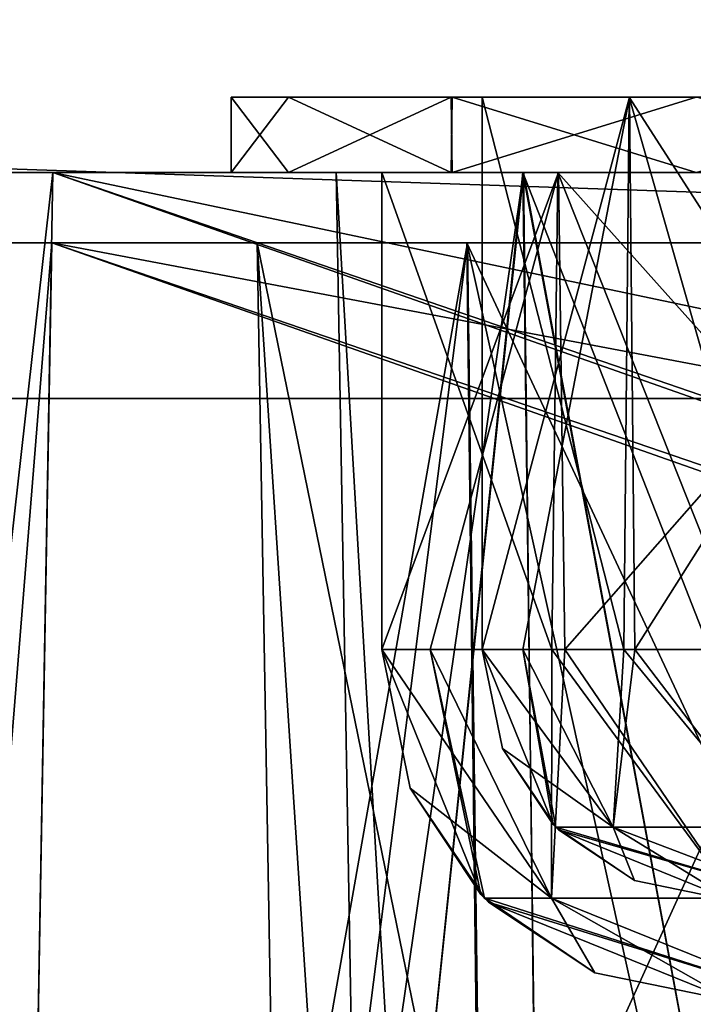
# Model space of a CAD drawing. Header units: millimetres. Extents: x -269 to 269, y -42 to 464.
# Tile 315 of 354: x 102 to 115, y 380 to 400. Entities that reach past the tile are written whole.
import ezdxf

# ---------------------------------------------------------------- set-up
doc = ezdxf.new("R2010")
doc.units = ezdxf.units.MM
doc.header["$LTSCALE"] = 65.185185
for name, color, linetype in [('2751', 7, 'CONTINUOUS'), ('2752', 7, 'CONTINUOUS'), ('2755', 7, 'CONTINUOUS'), ('2767', 7, 'CONTINUOUS'), ('2838', 7, 'CONTINUOUS'), ('2841', 7, 'CONTINUOUS'), ('2842', 7, 'CONTINUOUS'), ('2855', 7, 'CONTINUOUS'), ('2857', 7, 'CONTINUOUS'), ('2861', 7, 'CONTINUOUS'), ('2862', 7, 'CONTINUOUS'), ('2864', 7, 'CONTINUOUS'), ('2865', 7, 'CONTINUOUS'), ('2872', 7, 'CONTINUOUS'), ('2875', 7, 'CONTINUOUS'), ('2876', 7, 'CONTINUOUS'), ('3004', 7, 'CONTINUOUS'), ('3006', 7, 'CONTINUOUS'), ('3010', 7, 'CONTINUOUS'), ('3011', 7, 'CONTINUOUS'), ('3016', 7, 'CONTINUOUS'), ('3017', 7, 'CONTINUOUS'), ('3018', 7, 'CONTINUOUS'), ('3019', 7, 'CONTINUOUS'), ('3029', 7, 'CONTINUOUS'), ('3030', 7, 'CONTINUOUS'), ('3033', 7, 'CONTINUOUS'), ('3036', 7, 'CONTINUOUS'), ('3037', 7, 'CONTINUOUS'), ('3038', 7, 'CONTINUOUS'), ('3046', 7, 'CONTINUOUS'), ('3047', 7, 'CONTINUOUS'), ('3048', 7, 'CONTINUOUS'), ('3137', 7, 'CONTINUOUS'), ('3138', 7, 'CONTINUOUS'), ('3141', 7, 'CONTINUOUS'), ('3814', 7, 'CONTINUOUS'), ('3815', 7, 'CONTINUOUS'), ('3818', 7, 'CONTINUOUS'), ('3830', 7, 'CONTINUOUS'), ('3901', 7, 'CONTINUOUS'), ('3904', 7, 'CONTINUOUS'), ('3905', 7, 'CONTINUOUS'), ('3918', 7, 'CONTINUOUS'), ('3920', 7, 'CONTINUOUS'), ('3924', 7, 'CONTINUOUS'), ('3925', 7, 'CONTINUOUS'), ('3927', 7, 'CONTINUOUS'), ('3928', 7, 'CONTINUOUS'), ('3935', 7, 'CONTINUOUS'), ('3938', 7, 'CONTINUOUS'), ('3939', 7, 'CONTINUOUS'), ('4067', 7, 'CONTINUOUS'), ('4069', 7, 'CONTINUOUS'), ('4073', 7, 'CONTINUOUS'), ('4074', 7, 'CONTINUOUS'), ('4079', 7, 'CONTINUOUS'), ('4080', 7, 'CONTINUOUS'), ('4081', 7, 'CONTINUOUS'), ('4082', 7, 'CONTINUOUS'), ('4093', 7, 'CONTINUOUS'), ('4094', 7, 'CONTINUOUS'), ('4097', 7, 'CONTINUOUS'), ('4100', 7, 'CONTINUOUS'), ('4101', 7, 'CONTINUOUS'), ('4102', 7, 'CONTINUOUS'), ('4109', 7, 'CONTINUOUS'), ('4110', 7, 'CONTINUOUS'), ('4111', 7, 'CONTINUOUS')]:
    doc.layers.add(name, color=color, linetype=linetype)

msp = doc.modelspace()

# ---------------------------------------------------------------- linework, layer by layer
at = {"layer": '2751', "linetype": 'Continuous'}
for points in [[(99.979, 397, -171.021), (98.954, 397, -168.547), (155.599, 397, -172.046), (99.979, 397, -171.021)], [(155.599, 397, -172.046), (98.954, 397, -168.547), (155.599, 397, -165.102), (155.599, 397, -172.046)], [(155.599, 397, -165.102), (98.954, 397, -168.547), (120.816, 397, -162.905), (155.599, 397, -165.102)], [(98.954, 397, -168.547), (98.954, 397, -8.953), (108.095, 397, -150.184), (98.954, 397, -168.547)], [(98.954, 397, -168.547), (108.095, 397, -150.184), (111.812, 397, -159.177), (98.954, 397, -168.547)], [(120.816, 397, -162.905), (98.954, 397, -168.547), (111.812, 397, -159.177), (120.816, 397, -162.905)], [(99.979, 397, -6.479), (155.599, 397, -12.398), (98.954, 397, -8.953), (99.979, 397, -6.479)], [(98.954, 397, -8.953), (155.599, 397, -12.398), (120.816, 397, -14.595), (98.954, 397, -8.953)], [(108.095, 397, -150.184), (98.954, 397, -8.953), (108.095, 397, -27.316), (108.095, 397, -150.184)], [(108.095, 397, -27.316), (98.954, 397, -8.953), (111.823, 397, -18.312), (108.095, 397, -27.316)], [(111.823, 397, -18.312), (98.954, 397, -8.953), (120.816, 397, -14.595), (111.823, 397, -18.312)], [(102.453, 397, -172.046), (99.979, 397, -171.021), (155.599, 397, -172.046), (102.453, 397, -172.046)], [(102.453, 397, -5.454), (155.599, 397, -12.398), (99.979, 397, -6.479), (102.453, 397, -5.454)], [(155.599, 397, -5.454), (155.599, 397, -12.398), (102.453, 397, -5.454), (155.599, 397, -5.454)]]:
    msp.add_3dface(points, dxfattribs=at)
at = {"layer": '2752', "linetype": 'Continuous'}
for points in [[(108.095, 397, -150.184), (108.095, 397, -27.316), (108.496, 374, -150.184), (108.095, 397, -150.184)], [(108.095, 397, -27.316), (108.496, 374, -27.316), (108.496, 374, -150.184), (108.095, 397, -27.316)]]:
    msp.add_3dface(points, dxfattribs=at)
at = {"layer": '2755', "linetype": 'Continuous'}
for points in [[(111.812, 397, -159.177), (108.095, 397, -150.184), (109.434, 374, -154.904), (111.812, 397, -159.177)], [(108.095, 397, -150.184), (108.496, 374, -150.184), (109.434, 374, -154.904), (108.095, 397, -150.184)], [(111.812, 397, -159.177), (109.434, 374, -154.904), (112.107, 374, -158.903), (111.812, 397, -159.177)], [(120.816, 397, -162.905), (111.812, 397, -159.177), (120.816, 374, -162.504), (120.816, 397, -162.905)], [(111.812, 397, -159.177), (112.107, 374, -158.903), (116.1, 374, -161.568), (111.812, 397, -159.177)], [(111.812, 397, -159.177), (116.1, 374, -161.568), (120.816, 374, -162.504), (111.812, 397, -159.177)]]:
    msp.add_3dface(points, dxfattribs=at)
at = {"layer": '2767', "linetype": 'Continuous'}
for points in [[(108.095, 397, -27.316), (111.823, 397, -18.312), (108.496, 374, -27.316), (108.095, 397, -27.316)], [(108.496, 374, -27.316), (111.823, 397, -18.312), (109.432, 374, -22.6), (108.496, 374, -27.316)], [(111.823, 397, -18.312), (112.097, 374, -18.607), (109.432, 374, -22.6), (111.823, 397, -18.312)], [(111.823, 397, -18.312), (120.816, 397, -14.595), (116.096, 374, -15.934), (111.823, 397, -18.312)], [(111.823, 397, -18.312), (116.096, 374, -15.934), (112.097, 374, -18.607), (111.823, 397, -18.312)]]:
    msp.add_3dface(points, dxfattribs=at)
at = {"layer": '2838', "linetype": 'Continuous'}
for points in [[(99.979, 397, -171.021), (102.453, 397, -172.046), (99.525, 371, -171.475), (99.979, 397, -171.021)], [(102.453, 397, -172.046), (101.999, 371, -172.5), (99.525, 371, -171.475), (102.453, 397, -172.046)]]:
    msp.add_3dface(points, dxfattribs=at)
at = {"layer": '2841', "linetype": 'Continuous'}
for points in [[(99.979, 397, -6.479), (99.525, 371, -6.025), (101.999, 371, -5), (99.979, 397, -6.479)], [(102.453, 397, -5.454), (99.979, 397, -6.479), (101.999, 371, -5), (102.453, 397, -5.454)]]:
    msp.add_3dface(points, dxfattribs=at)
at = {"layer": '2842', "linetype": 'Continuous'}
for points in [[(102.453, 397, -5.454), (101.999, 371, -5), (167.792, 374, -5.052), (102.453, 397, -5.454)], [(155.599, 397, -5.454), (102.453, 397, -5.454), (155.794, 385.791, -5.258), (155.599, 397, -5.454)], [(155.794, 385.791, -5.258), (102.453, 397, -5.454), (159.386, 377.437, -5.112), (155.794, 385.791, -5.258)], [(159.386, 377.437, -5.112), (102.453, 397, -5.454), (167.792, 374, -5.052), (159.386, 377.437, -5.112)]]:
    msp.add_3dface(points, dxfattribs=at)
at = {"layer": '2855', "linetype": 'Continuous'}
for points in [[(102.453, 397, -172.046), (155.599, 397, -172.046), (101.999, 371, -172.5), (102.453, 397, -172.046)], [(101.999, 371, -172.5), (155.599, 397, -172.046), (155.794, 385.791, -172.242), (101.999, 371, -172.5)], [(101.999, 371, -172.5), (155.794, 385.791, -172.242), (159.377, 377.446, -172.387), (101.999, 371, -172.5)]]:
    msp.add_3dface(points, dxfattribs=at)
at = {"layer": '2857', "linetype": 'Continuous'}
for points in [[(154.394, 385.766, -6.558), (102, 371, -6.3), (154.223, 395.6, -6.73), (154.394, 385.766, -6.558)], [(154.223, 395.6, -6.73), (102, 371, -6.3), (102.429, 395.6, -6.73), (154.223, 395.6, -6.73)], [(158.402, 376.441, -6.395), (102, 371, -6.3), (154.394, 385.766, -6.558), (158.402, 376.441, -6.395)]]:
    msp.add_3dface(points, dxfattribs=at)
at = {"layer": '2861', "linetype": 'Continuous'}
for points in [[(102.429, 395.6, -170.77), (102, 371, -171.2), (167.792, 372.6, -171.172), (102.429, 395.6, -170.77)], [(154.223, 395.6, -170.77), (102.429, 395.6, -170.77), (154.394, 385.766, -170.942), (154.223, 395.6, -170.77)], [(154.394, 385.766, -170.942), (102.429, 395.6, -170.77), (158.395, 376.448, -171.105), (154.394, 385.766, -170.942)], [(158.395, 376.448, -171.105), (102.429, 395.6, -170.77), (167.792, 372.6, -171.172), (158.395, 376.448, -171.105)]]:
    msp.add_3dface(points, dxfattribs=at)
at = {"layer": '2862', "linetype": 'Continuous'}
for points in [[(100.444, 371, -170.556), (102, 371, -171.2), (100.874, 395.6, -170.126), (100.444, 371, -170.556)], [(102, 371, -171.2), (102.429, 395.6, -170.77), (100.874, 395.6, -170.126), (102, 371, -171.2)]]:
    msp.add_3dface(points, dxfattribs=at)
at = {"layer": '2864', "linetype": 'Continuous'}
for points in [[(102, 371, -6.3), (100.444, 371, -6.944), (102.429, 395.6, -6.73), (102, 371, -6.3)], [(102.429, 395.6, -6.73), (100.444, 371, -6.944), (100.874, 395.6, -7.374), (102.429, 395.6, -6.73)]]:
    msp.add_3dface(points, dxfattribs=at)
at = {"layer": '2865', "linetype": 'Continuous'}
for points in [[(100.23, 395.6, -8.929), (154.223, 395.6, -6.73), (100.874, 395.6, -7.374), (100.23, 395.6, -8.929)], [(154.223, 395.6, -6.73), (100.23, 395.6, -8.929), (137.75, 395.6, -10.831), (154.223, 395.6, -6.73)], [(100.23, 395.6, -168.571), (100.874, 395.6, -170.126), (139.25, 395.6, -166.669), (100.23, 395.6, -168.571)], [(100.23, 395.6, -8.929), (100.23, 395.6, -168.571), (106.519, 395.6, -27.316), (100.23, 395.6, -8.929)], [(137.75, 395.6, -164.481), (100.23, 395.6, -168.571), (137.75, 395.6, -166.669), (137.75, 395.6, -164.481)], [(100.23, 395.6, -168.571), (137.75, 395.6, -164.481), (120.816, 395.6, -164.481), (100.23, 395.6, -168.571)], [(137.75, 395.6, -166.669), (100.23, 395.6, -168.571), (139.25, 395.6, -166.669), (137.75, 395.6, -166.669)], [(106.519, 395.6, -27.316), (100.23, 395.6, -168.571), (106.519, 395.6, -150.184), (106.519, 395.6, -27.316)], [(106.519, 395.6, -150.184), (100.23, 395.6, -168.571), (110.711, 395.6, -160.303), (106.519, 395.6, -150.184)], [(110.711, 395.6, -160.303), (100.23, 395.6, -168.571), (120.816, 395.6, -164.481), (110.711, 395.6, -160.303)], [(137.75, 395.6, -10.831), (100.23, 395.6, -8.929), (120.816, 395.6, -13.019), (137.75, 395.6, -10.831)], [(120.816, 395.6, -13.019), (100.23, 395.6, -8.929), (110.697, 395.6, -17.211), (120.816, 395.6, -13.019)], [(110.697, 395.6, -17.211), (100.23, 395.6, -8.929), (106.519, 395.6, -27.316), (110.697, 395.6, -17.211)], [(154.223, 395.6, -6.73), (102.429, 395.6, -6.73), (100.874, 395.6, -7.374), (154.223, 395.6, -6.73)], [(100.874, 395.6, -170.126), (102.429, 395.6, -170.77), (139.25, 395.6, -166.669), (100.874, 395.6, -170.126)], [(102.429, 395.6, -170.77), (154.223, 395.6, -170.77), (139.25, 395.6, -166.669), (102.429, 395.6, -170.77)]]:
    msp.add_3dface(points, dxfattribs=at)
at = {"layer": '2872', "linetype": 'Continuous'}
for points in [[(106.519, 395.6, -150.184), (110.711, 395.6, -160.303), (106.897, 373.958, -150.185), (106.519, 395.6, -150.184)], [(106.897, 373.958, -150.185), (110.711, 395.6, -160.303), (107.955, 373.941, -155.512), (106.897, 373.958, -150.185)], [(107.955, 373.941, -155.512), (110.711, 395.6, -160.303), (110.985, 373.935, -160.043), (107.955, 373.941, -155.512)], [(110.711, 395.6, -160.303), (120.816, 395.6, -164.481), (110.985, 373.935, -160.043), (110.711, 395.6, -160.303)], [(110.985, 373.935, -160.043), (120.816, 395.6, -164.481), (115.523, 373.941, -163.06), (110.985, 373.935, -160.043)]]:
    msp.add_3dface(points, dxfattribs=at)
at = {"layer": '2875', "linetype": 'Continuous'}
for points in [[(106.519, 395.6, -27.316), (106.519, 395.6, -150.184), (106.897, 373.958, -27.315), (106.519, 395.6, -27.316)], [(106.519, 395.6, -150.184), (106.897, 373.958, -150.185), (106.897, 373.958, -27.315), (106.519, 395.6, -150.184)]]:
    msp.add_3dface(points, dxfattribs=at)
at = {"layer": '2876', "linetype": 'Continuous'}
for points in [[(110.697, 395.6, -17.211), (106.519, 395.6, -27.316), (110.957, 373.935, -17.485), (110.697, 395.6, -17.211)], [(106.519, 395.6, -27.316), (106.897, 373.958, -27.315), (107.94, 373.941, -22.023), (106.519, 395.6, -27.316)], [(110.957, 373.935, -17.485), (106.519, 395.6, -27.316), (107.94, 373.941, -22.023), (110.957, 373.935, -17.485)], [(120.816, 395.6, -13.019), (110.697, 395.6, -17.211), (120.815, 373.958, -13.397), (120.816, 395.6, -13.019)], [(120.815, 373.958, -13.397), (110.697, 395.6, -17.211), (115.488, 373.941, -14.455), (120.815, 373.958, -13.397)], [(115.488, 373.941, -14.455), (110.697, 395.6, -17.211), (110.957, 373.935, -17.485), (115.488, 373.941, -14.455)]]:
    msp.add_3dface(points, dxfattribs=at)
at = {"layer": '3004', "linetype": 'Continuous'}
for points in [[(106, 398.5, -27.5), (110.386, 398.5, -16.901), (111, 398.5, -27.5), (106, 398.5, -27.5)], [(106, 398.5, -150), (106, 398.5, -27.5), (111, 398.5, -150), (106, 398.5, -150)], [(111, 398.5, -150), (106, 398.5, -27.5), (111, 398.5, -27.5), (111, 398.5, -150)], [(107.141, 398.5, -155.738), (106, 398.5, -150), (113.926, 398.5, -157.068), (107.141, 398.5, -155.738)], [(106, 398.5, -150), (111, 398.5, -150), (113.926, 398.5, -157.068), (106, 398.5, -150)], [(110.401, 398.5, -160.614), (107.141, 398.5, -155.738), (121, 398.5, -160), (110.401, 398.5, -160.614)], [(121, 398.5, -160), (107.141, 398.5, -155.738), (113.926, 398.5, -157.068), (121, 398.5, -160)], [(115.262, 398.5, -13.641), (225.599, 398.5, -16.886), (110.386, 398.5, -16.901), (115.262, 398.5, -13.641)], [(110.386, 398.5, -16.901), (225.599, 398.5, -16.886), (215, 398.5, -17.5), (110.386, 398.5, -16.901)], [(111, 398.5, -27.5), (110.386, 398.5, -16.901), (113.932, 398.5, -20.426), (111, 398.5, -27.5)], [(113.932, 398.5, -20.426), (110.386, 398.5, -16.901), (121, 398.5, -17.5), (113.932, 398.5, -20.426)], [(121, 398.5, -17.5), (110.386, 398.5, -16.901), (215, 398.5, -17.5), (121, 398.5, -17.5)], [(121, 398.5, -165), (110.401, 398.5, -160.614), (215, 398.5, -165), (121, 398.5, -165)], [(215, 398.5, -165), (110.401, 398.5, -160.614), (220.738, 398.5, -163.859), (215, 398.5, -165)], [(220.738, 398.5, -163.859), (110.401, 398.5, -160.614), (225.614, 398.5, -160.599), (220.738, 398.5, -163.859)], [(225.614, 398.5, -160.599), (110.401, 398.5, -160.614), (121, 398.5, -160), (225.614, 398.5, -160.599)]]:
    msp.add_3dface(points, dxfattribs=at)
at = {"layer": '3006', "linetype": 'Continuous'}
for points in [[(107.141, 397, -21.762), (106, 397, -27.5), (112.51, 397, -19.019), (107.141, 397, -21.762)], [(106, 397, -27.5), (106, 397, -150), (109, 397, -27.5), (106, 397, -27.5)], [(112.51, 397, -19.019), (106, 397, -27.5), (109, 397, -27.5), (112.51, 397, -19.019)], [(106, 397, -150), (110.386, 397, -160.599), (109, 397, -150), (106, 397, -150)], [(109, 397, -27.5), (106, 397, -150), (109, 397, -150), (109, 397, -27.5)], [(110.401, 397, -16.886), (107.141, 397, -21.762), (112.51, 397, -19.019), (110.401, 397, -16.886)], [(109, 397, -150), (110.386, 397, -160.599), (112.519, 397, -158.49), (109, 397, -150)], [(110.386, 397, -160.599), (115.262, 397, -163.859), (121, 397, -162), (110.386, 397, -160.599)], [(112.519, 397, -158.49), (110.386, 397, -160.599), (121, 397, -162), (112.519, 397, -158.49)], [(121, 397, -12.5), (110.401, 397, -16.886), (121, 397, -15.5), (121, 397, -12.5)], [(121, 397, -15.5), (110.401, 397, -16.886), (112.51, 397, -19.019), (121, 397, -15.5)]]:
    msp.add_3dface(points, dxfattribs=at)
at = {"layer": '3010', "linetype": 'Continuous'}
for points in [[(109, 387.5, -150), (110.975, 382.626, -150), (109, 387.5, -27.5), (109, 387.5, -150)], [(109, 387.5, -27.5), (110.975, 382.626, -150), (109.566, 384.744, -27.5), (109, 387.5, -27.5)], [(110.975, 382.626, -150), (111.049, 382.552, -150), (109.566, 384.744, -27.5), (110.975, 382.626, -150)], [(109.566, 384.744, -27.5), (111.049, 382.552, -150), (111.052, 382.549, -27.5), (109.566, 384.744, -27.5)], [(111.049, 382.552, -150), (113.244, 381.066, -150), (111.052, 382.549, -27.5), (111.049, 382.552, -150)], [(111.052, 382.549, -27.5), (113.244, 381.066, -150), (111.126, 382.475, -27.5), (111.052, 382.549, -27.5)], [(116, 380.5, -150), (116, 380.5, -27.5), (111.126, 382.475, -27.5), (116, 380.5, -150)], [(113.244, 381.066, -150), (116, 380.5, -150), (111.126, 382.475, -27.5), (113.244, 381.066, -150)]]:
    msp.add_3dface(points, dxfattribs=at)
at = {"layer": '3011', "linetype": 'Continuous'}
for points in [[(110.975, 382.626, -150), (109, 387.5, -150), (109.968, 387.5, -154.722), (110.975, 382.626, -150)], [(111.049, 382.552, -150), (110.975, 382.626, -150), (109.968, 387.5, -154.722), (111.049, 382.552, -150)], [(112.383, 382.55, -154.975), (111.049, 382.552, -150), (109.968, 387.5, -154.722), (112.383, 382.55, -154.975)], [(112.645, 387.5, -158.614), (112.383, 382.55, -154.975), (109.968, 387.5, -154.722), (112.645, 387.5, -158.614)], [(116.025, 382.55, -158.617), (112.383, 382.55, -154.975), (112.645, 387.5, -158.614), (116.025, 382.55, -158.617)], [(121, 387.5, -162), (116.025, 382.55, -158.617), (112.645, 387.5, -158.614), (121, 387.5, -162)], [(113.244, 381.066, -150), (111.049, 382.552, -150), (112.383, 382.55, -154.975), (113.244, 381.066, -150)], [(117.464, 380.5, -153.535), (116, 380.5, -150), (112.383, 382.55, -154.975), (117.464, 380.5, -153.535)], [(116.025, 382.55, -158.617), (117.464, 380.5, -153.535), (112.383, 382.55, -154.975), (116.025, 382.55, -158.617)], [(116, 380.5, -150), (113.244, 381.066, -150), (112.383, 382.55, -154.975), (116, 380.5, -150)]]:
    msp.add_3dface(points, dxfattribs=at)
at = {"layer": '3016', "linetype": 'Continuous'}
for points in [[(109, 397, -150), (112.519, 397, -158.49), (109, 387.5, -150), (109, 397, -150)], [(109, 387.5, -150), (112.519, 397, -158.49), (109.968, 387.5, -154.722), (109, 387.5, -150)], [(112.519, 397, -158.49), (112.645, 387.5, -158.614), (109.968, 387.5, -154.722), (112.519, 397, -158.49)], [(112.519, 397, -158.49), (121, 397, -162), (112.645, 387.5, -158.614), (112.519, 397, -158.49)], [(121, 397, -162), (121, 387.5, -162), (112.645, 387.5, -158.614), (121, 397, -162)]]:
    msp.add_3dface(points, dxfattribs=at)
at = {"layer": '3017', "linetype": 'Continuous'}
for points in [[(109, 397, -27.5), (109, 397, -150), (109, 387.5, -27.5), (109, 397, -27.5)], [(109, 397, -150), (109, 387.5, -150), (109, 387.5, -27.5), (109, 397, -150)]]:
    msp.add_3dface(points, dxfattribs=at)
at = {"layer": '3018', "linetype": 'Continuous'}
for points in [[(112.51, 397, -19.019), (109, 397, -27.5), (112.386, 387.5, -19.145), (112.51, 397, -19.019)], [(109, 397, -27.5), (109, 387.5, -27.5), (112.386, 387.5, -19.145), (109, 397, -27.5)], [(116.278, 387.5, -16.468), (112.51, 397, -19.019), (112.386, 387.5, -19.145), (116.278, 387.5, -16.468)], [(121, 397, -15.5), (112.51, 397, -19.019), (121, 387.5, -15.5), (121, 397, -15.5)], [(121, 387.5, -15.5), (112.51, 397, -19.019), (116.278, 387.5, -16.468), (121, 387.5, -15.5)]]:
    msp.add_3dface(points, dxfattribs=at)
at = {"layer": '3019', "linetype": 'Continuous'}
for points in [[(109, 387.5, -27.5), (109.566, 384.744, -27.5), (112.383, 382.55, -22.525), (109, 387.5, -27.5)], [(112.386, 387.5, -19.145), (109, 387.5, -27.5), (112.383, 382.55, -22.525), (112.386, 387.5, -19.145)], [(112.386, 387.5, -19.145), (112.383, 382.55, -22.525), (116.025, 382.55, -18.883), (112.386, 387.5, -19.145)], [(116.278, 387.5, -16.468), (112.386, 387.5, -19.145), (116.025, 382.55, -18.883), (116.278, 387.5, -16.468)], [(109.566, 384.744, -27.5), (111.052, 382.549, -27.5), (112.383, 382.55, -22.525), (109.566, 384.744, -27.5)], [(111.052, 382.549, -27.5), (117.465, 380.5, -23.964), (112.383, 382.55, -22.525), (111.052, 382.549, -27.5)], [(117.465, 380.5, -23.964), (111.052, 382.549, -27.5), (111.126, 382.475, -27.5), (117.465, 380.5, -23.964)], [(116, 380.5, -27.5), (117.465, 380.5, -23.964), (111.126, 382.475, -27.5), (116, 380.5, -27.5)], [(112.383, 382.55, -22.525), (117.465, 380.5, -23.964), (116.025, 382.55, -18.883), (112.383, 382.55, -22.525)]]:
    msp.add_3dface(points, dxfattribs=at)
at = {"layer": '3029', "linetype": 'Continuous'}
for points in [[(106, 398.5, -27.5), (106, 398.5, -150), (106, 397, -27.5), (106, 398.5, -27.5)], [(106, 397, -27.5), (106, 398.5, -150), (106, 397, -150), (106, 397, -27.5)]]:
    msp.add_3dface(points, dxfattribs=at)
at = {"layer": '3030', "linetype": 'Continuous'}
for points in [[(110.386, 398.5, -16.901), (106, 398.5, -27.5), (107.141, 397, -21.762), (110.386, 398.5, -16.901)], [(106, 398.5, -27.5), (106, 397, -27.5), (107.141, 397, -21.762), (106, 398.5, -27.5)], [(110.386, 398.5, -16.901), (107.141, 397, -21.762), (110.401, 397, -16.886), (110.386, 398.5, -16.901)], [(115.262, 398.5, -13.641), (110.386, 398.5, -16.901), (110.401, 397, -16.886), (115.262, 398.5, -13.641)], [(115.262, 398.5, -13.641), (110.401, 397, -16.886), (121, 397, -12.5), (115.262, 398.5, -13.641)]]:
    msp.add_3dface(points, dxfattribs=at)
at = {"layer": '3033', "linetype": 'Continuous'}
for points in [[(106, 398.5, -150), (107.141, 398.5, -155.738), (106, 397, -150), (106, 398.5, -150)], [(107.141, 398.5, -155.738), (110.386, 397, -160.599), (106, 397, -150), (107.141, 398.5, -155.738)], [(107.141, 398.5, -155.738), (110.401, 398.5, -160.614), (110.386, 397, -160.599), (107.141, 398.5, -155.738)], [(110.401, 398.5, -160.614), (115.262, 397, -163.859), (110.386, 397, -160.599), (110.401, 398.5, -160.614)], [(110.401, 398.5, -160.614), (121, 398.5, -165), (115.262, 397, -163.859), (110.401, 398.5, -160.614)]]:
    msp.add_3dface(points, dxfattribs=at)
at = {"layer": '3036', "linetype": 'Continuous'}
for points in [[(111, 398.5, -150), (111, 398.5, -27.5), (111, 387.5, -150), (111, 398.5, -150)], [(111, 387.5, -150), (111, 398.5, -27.5), (111, 387.5, -27.5), (111, 387.5, -150)]]:
    msp.add_3dface(points, dxfattribs=at)
at = {"layer": '3037', "linetype": 'Continuous'}
for points in [[(113.926, 398.5, -157.068), (111, 398.5, -150), (113.822, 387.5, -156.963), (113.926, 398.5, -157.068)], [(111, 398.5, -150), (111, 387.5, -150), (113.822, 387.5, -156.963), (111, 398.5, -150)], [(117.064, 387.5, -159.193), (113.926, 398.5, -157.068), (113.822, 387.5, -156.963), (117.064, 387.5, -159.193)], [(121, 398.5, -160), (113.926, 398.5, -157.068), (121, 387.5, -160), (121, 398.5, -160)], [(121, 387.5, -160), (113.926, 398.5, -157.068), (117.064, 387.5, -159.193), (121, 387.5, -160)]]:
    msp.add_3dface(points, dxfattribs=at)
at = {"layer": '3038', "linetype": 'Continuous'}
for points in [[(113.822, 387.5, -156.963), (111, 387.5, -150), (113.608, 383.964, -154.268), (113.822, 387.5, -156.963)], [(113.608, 383.964, -154.268), (111, 387.5, -150), (111.404, 385.531, -150), (113.608, 383.964, -154.268)], [(113.822, 387.5, -156.963), (113.608, 383.964, -154.268), (116.732, 383.964, -157.392), (113.822, 387.5, -156.963)], [(117.064, 387.5, -159.193), (113.822, 387.5, -156.963), (116.732, 383.964, -157.392), (117.064, 387.5, -159.193)], [(112.465, 383.964, -150), (113.608, 383.964, -154.268), (111.404, 385.531, -150), (112.465, 383.964, -150)], [(112.465, 383.964, -150), (112.519, 383.911, -150), (117.465, 382.5, -153.536), (112.465, 383.964, -150)], [(113.608, 383.964, -154.268), (112.465, 383.964, -150), (117.465, 382.5, -153.536), (113.608, 383.964, -154.268)], [(112.519, 383.911, -150), (116, 382.5, -150), (117.465, 382.5, -153.536), (112.519, 383.911, -150)], [(116.732, 383.964, -157.392), (113.608, 383.964, -154.268), (117.465, 382.5, -153.536), (116.732, 383.964, -157.392)]]:
    msp.add_3dface(points, dxfattribs=at)
at = {"layer": '3046', "linetype": 'Continuous'}
for points in [[(111, 398.5, -27.5), (113.932, 398.5, -20.426), (111, 387.5, -27.5), (111, 398.5, -27.5)], [(111, 387.5, -27.5), (113.932, 398.5, -20.426), (111.807, 387.5, -23.564), (111, 387.5, -27.5)], [(111.807, 387.5, -23.564), (113.932, 398.5, -20.426), (114.037, 387.5, -20.322), (111.807, 387.5, -23.564)], [(113.932, 398.5, -20.426), (121, 398.5, -17.5), (114.037, 387.5, -20.322), (113.932, 398.5, -20.426)], [(121, 398.5, -17.5), (121, 387.5, -17.5), (114.037, 387.5, -20.322), (121, 398.5, -17.5)]]:
    msp.add_3dface(points, dxfattribs=at)
at = {"layer": '3047', "linetype": 'Continuous'}
for points in [[(111, 387.5, -27.5), (111.807, 387.5, -23.564), (112.411, 384.019, -27.5), (111, 387.5, -27.5)], [(111.807, 387.5, -23.564), (114.037, 387.5, -20.322), (113.608, 383.964, -23.232), (111.807, 387.5, -23.564)], [(111.807, 387.5, -23.564), (113.608, 383.964, -23.232), (112.464, 383.965, -27.5), (111.807, 387.5, -23.564)], [(111.807, 387.5, -23.564), (112.464, 383.965, -27.5), (112.411, 384.019, -27.5), (111.807, 387.5, -23.564)], [(114.037, 387.5, -20.322), (116.732, 383.964, -20.108), (113.608, 383.964, -23.232), (114.037, 387.5, -20.322)], [(114.037, 387.5, -20.322), (121, 387.5, -17.5), (116.732, 383.964, -20.108), (114.037, 387.5, -20.322)], [(112.464, 383.965, -27.5), (113.608, 383.964, -23.232), (114.031, 382.904, -27.5), (112.464, 383.965, -27.5)], [(117.464, 382.5, -23.965), (116, 382.5, -27.5), (113.608, 383.964, -23.232), (117.464, 382.5, -23.965)], [(116.732, 383.964, -20.108), (117.464, 382.5, -23.965), (113.608, 383.964, -23.232), (116.732, 383.964, -20.108)], [(113.608, 383.964, -23.232), (116, 382.5, -27.5), (114.031, 382.904, -27.5), (113.608, 383.964, -23.232)]]:
    msp.add_3dface(points, dxfattribs=at)
at = {"layer": '3048', "linetype": 'Continuous'}
for points in [[(111, 387.5, -150), (111, 387.5, -27.5), (112.411, 384.019, -27.5), (111, 387.5, -150)], [(111.404, 385.531, -150), (111, 387.5, -150), (112.411, 384.019, -27.5), (111.404, 385.531, -150)], [(112.465, 383.964, -150), (111.404, 385.531, -150), (112.464, 383.965, -27.5), (112.465, 383.964, -150)], [(112.464, 383.965, -27.5), (111.404, 385.531, -150), (112.411, 384.019, -27.5), (112.464, 383.965, -27.5)], [(112.465, 383.964, -150), (112.464, 383.965, -27.5), (114.031, 382.904, -27.5), (112.465, 383.964, -150)], [(112.519, 383.911, -150), (112.465, 383.964, -150), (114.031, 382.904, -27.5), (112.519, 383.911, -150)], [(116, 382.5, -150), (112.519, 383.911, -150), (116, 382.5, -27.5), (116, 382.5, -150)], [(116, 382.5, -27.5), (112.519, 383.911, -150), (114.031, 382.904, -27.5), (116, 382.5, -27.5)]]:
    msp.add_3dface(points, dxfattribs=at)
at = {"layer": '3137', "linetype": 'Continuous'}
for points in [[(-236.554, 392.5, -364.041), (75, 414, -363.29), (226.806, 422.5, -362.994), (-236.554, 392.5, -364.041)], [(236.554, 392.5, -364.041), (-236.554, 392.5, -364.041), (226.806, 422.5, -362.994), (236.554, 392.5, -364.041)]]:
    msp.add_3dface(points, dxfattribs=at)
at = {"layer": '3138', "linetype": 'Continuous'}
for points in [[(-236.554, 392.5, -364.041), (236.554, 392.5, -364.041), (-236.554, 392.5, -361.541), (-236.554, 392.5, -364.041)], [(236.554, 392.5, -364.041), (236.554, 392.5, -361.541), (-236.554, 392.5, -361.541), (236.554, 392.5, -364.041)]]:
    msp.add_3dface(points, dxfattribs=at)
at = {"layer": '3141', "linetype": 'Continuous'}
for points in [[(236.554, 392.5, -361.541), (-221.557, 408, -361), (-236.554, 392.5, -361.541), (236.554, 392.5, -361.541)], [(221.557, 408, -361), (-221.557, 408, -361), (236.554, 392.5, -361.541), (221.557, 408, -361)]]:
    msp.add_3dface(points, dxfattribs=at)
at = {"layer": '3814', "linetype": 'Continuous'}
for points in [[(99.979, 397, -340.521), (98.954, 397, -338.047), (155.599, 397, -341.546), (99.979, 397, -340.521)], [(155.599, 397, -341.546), (98.954, 397, -338.047), (155.599, 397, -334.602), (155.599, 397, -341.546)], [(155.599, 397, -334.602), (98.954, 397, -338.047), (120.816, 397, -332.405), (155.599, 397, -334.602)], [(98.954, 397, -338.047), (98.954, 397, -178.453), (108.095, 397, -319.684), (98.954, 397, -338.047)], [(98.954, 397, -338.047), (108.095, 397, -319.684), (111.812, 397, -328.677), (98.954, 397, -338.047)], [(120.816, 397, -332.405), (98.954, 397, -338.047), (111.812, 397, -328.677), (120.816, 397, -332.405)], [(99.979, 397, -175.979), (155.599, 397, -181.898), (98.954, 397, -178.453), (99.979, 397, -175.979)], [(98.954, 397, -178.453), (155.599, 397, -181.898), (120.816, 397, -184.095), (98.954, 397, -178.453)], [(108.095, 397, -319.684), (98.954, 397, -178.453), (108.095, 397, -196.816), (108.095, 397, -319.684)], [(108.095, 397, -196.816), (98.954, 397, -178.453), (111.823, 397, -187.812), (108.095, 397, -196.816)], [(111.823, 397, -187.812), (98.954, 397, -178.453), (120.816, 397, -184.095), (111.823, 397, -187.812)], [(102.453, 397, -341.546), (99.979, 397, -340.521), (155.599, 397, -341.546), (102.453, 397, -341.546)], [(102.453, 397, -174.954), (155.599, 397, -181.898), (99.979, 397, -175.979), (102.453, 397, -174.954)], [(155.599, 397, -174.954), (155.599, 397, -181.898), (102.453, 397, -174.954), (155.599, 397, -174.954)]]:
    msp.add_3dface(points, dxfattribs=at)
at = {"layer": '3815', "linetype": 'Continuous'}
for points in [[(108.095, 397, -319.684), (108.095, 397, -196.816), (108.496, 374, -319.684), (108.095, 397, -319.684)], [(108.095, 397, -196.816), (108.496, 374, -196.816), (108.496, 374, -319.684), (108.095, 397, -196.816)]]:
    msp.add_3dface(points, dxfattribs=at)
at = {"layer": '3818', "linetype": 'Continuous'}
for points in [[(111.812, 397, -328.677), (108.095, 397, -319.684), (109.434, 374, -324.404), (111.812, 397, -328.677)], [(108.095, 397, -319.684), (108.496, 374, -319.684), (109.434, 374, -324.404), (108.095, 397, -319.684)], [(111.812, 397, -328.677), (109.434, 374, -324.404), (112.107, 374, -328.403), (111.812, 397, -328.677)], [(120.816, 397, -332.405), (111.812, 397, -328.677), (120.816, 374, -332.004), (120.816, 397, -332.405)], [(111.812, 397, -328.677), (112.107, 374, -328.403), (116.1, 374, -331.068), (111.812, 397, -328.677)], [(111.812, 397, -328.677), (116.1, 374, -331.068), (120.816, 374, -332.004), (111.812, 397, -328.677)]]:
    msp.add_3dface(points, dxfattribs=at)
at = {"layer": '3830', "linetype": 'Continuous'}
for points in [[(108.095, 397, -196.816), (111.823, 397, -187.812), (108.496, 374, -196.816), (108.095, 397, -196.816)], [(108.496, 374, -196.816), (111.823, 397, -187.812), (109.432, 374, -192.1), (108.496, 374, -196.816)], [(111.823, 397, -187.812), (112.097, 374, -188.107), (109.432, 374, -192.1), (111.823, 397, -187.812)], [(111.823, 397, -187.812), (120.816, 397, -184.095), (116.096, 374, -185.434), (111.823, 397, -187.812)], [(111.823, 397, -187.812), (116.096, 374, -185.434), (112.097, 374, -188.107), (111.823, 397, -187.812)]]:
    msp.add_3dface(points, dxfattribs=at)
at = {"layer": '3901', "linetype": 'Continuous'}
for points in [[(99.979, 397, -340.521), (102.453, 397, -341.546), (99.525, 371, -340.975), (99.979, 397, -340.521)], [(102.453, 397, -341.546), (101.999, 371, -342), (99.525, 371, -340.975), (102.453, 397, -341.546)]]:
    msp.add_3dface(points, dxfattribs=at)
at = {"layer": '3904', "linetype": 'Continuous'}
for points in [[(99.979, 397, -175.979), (99.525, 371, -175.525), (101.999, 371, -174.5), (99.979, 397, -175.979)], [(102.453, 397, -174.954), (99.979, 397, -175.979), (101.999, 371, -174.5), (102.453, 397, -174.954)]]:
    msp.add_3dface(points, dxfattribs=at)
at = {"layer": '3905', "linetype": 'Continuous'}
for points in [[(102.453, 397, -174.954), (101.999, 371, -174.5), (167.792, 374, -174.552), (102.453, 397, -174.954)], [(155.599, 397, -174.954), (102.453, 397, -174.954), (155.794, 385.791, -174.758), (155.599, 397, -174.954)], [(155.794, 385.791, -174.758), (102.453, 397, -174.954), (159.386, 377.437, -174.612), (155.794, 385.791, -174.758)], [(159.386, 377.437, -174.612), (102.453, 397, -174.954), (167.792, 374, -174.552), (159.386, 377.437, -174.612)]]:
    msp.add_3dface(points, dxfattribs=at)
at = {"layer": '3918', "linetype": 'Continuous'}
for points in [[(102.453, 397, -341.546), (155.599, 397, -341.546), (101.999, 371, -342), (102.453, 397, -341.546)], [(101.999, 371, -342), (155.599, 397, -341.546), (155.794, 385.791, -341.742), (101.999, 371, -342)], [(101.999, 371, -342), (155.794, 385.791, -341.742), (159.377, 377.446, -341.887), (101.999, 371, -342)]]:
    msp.add_3dface(points, dxfattribs=at)
at = {"layer": '3920', "linetype": 'Continuous'}
for points in [[(154.394, 385.766, -176.058), (102, 371, -175.8), (154.223, 395.6, -176.23), (154.394, 385.766, -176.058)], [(154.223, 395.6, -176.23), (102, 371, -175.8), (102.429, 395.6, -176.23), (154.223, 395.6, -176.23)], [(158.402, 376.441, -175.895), (102, 371, -175.8), (154.394, 385.766, -176.058), (158.402, 376.441, -175.895)]]:
    msp.add_3dface(points, dxfattribs=at)
at = {"layer": '3924', "linetype": 'Continuous'}
for points in [[(102.429, 395.6, -340.27), (102, 371, -340.7), (167.792, 372.6, -340.672), (102.429, 395.6, -340.27)], [(154.223, 395.6, -340.27), (102.429, 395.6, -340.27), (154.394, 385.766, -340.442), (154.223, 395.6, -340.27)], [(154.394, 385.766, -340.442), (102.429, 395.6, -340.27), (158.395, 376.448, -340.605), (154.394, 385.766, -340.442)], [(158.395, 376.448, -340.605), (102.429, 395.6, -340.27), (167.792, 372.6, -340.672), (158.395, 376.448, -340.605)]]:
    msp.add_3dface(points, dxfattribs=at)
at = {"layer": '3925', "linetype": 'Continuous'}
for points in [[(100.444, 371, -340.056), (102, 371, -340.7), (100.874, 395.6, -339.626), (100.444, 371, -340.056)], [(102, 371, -340.7), (102.429, 395.6, -340.27), (100.874, 395.6, -339.626), (102, 371, -340.7)]]:
    msp.add_3dface(points, dxfattribs=at)
at = {"layer": '3927', "linetype": 'Continuous'}
for points in [[(102, 371, -175.8), (100.444, 371, -176.444), (102.429, 395.6, -176.23), (102, 371, -175.8)], [(102.429, 395.6, -176.23), (100.444, 371, -176.444), (100.874, 395.6, -176.874), (102.429, 395.6, -176.23)]]:
    msp.add_3dface(points, dxfattribs=at)
at = {"layer": '3928', "linetype": 'Continuous'}
for points in [[(100.23, 395.6, -178.429), (154.223, 395.6, -176.23), (100.874, 395.6, -176.874), (100.23, 395.6, -178.429)], [(154.223, 395.6, -176.23), (100.23, 395.6, -178.429), (137.75, 395.6, -180.331), (154.223, 395.6, -176.23)], [(100.23, 395.6, -338.071), (100.874, 395.6, -339.626), (139.25, 395.6, -336.169), (100.23, 395.6, -338.071)], [(100.23, 395.6, -178.429), (100.23, 395.6, -338.071), (106.519, 395.6, -196.816), (100.23, 395.6, -178.429)], [(137.75, 395.6, -333.981), (100.23, 395.6, -338.071), (137.75, 395.6, -336.169), (137.75, 395.6, -333.981)], [(100.23, 395.6, -338.071), (137.75, 395.6, -333.981), (120.816, 395.6, -333.981), (100.23, 395.6, -338.071)], [(137.75, 395.6, -336.169), (100.23, 395.6, -338.071), (139.25, 395.6, -336.169), (137.75, 395.6, -336.169)], [(106.519, 395.6, -196.816), (100.23, 395.6, -338.071), (106.519, 395.6, -319.684), (106.519, 395.6, -196.816)], [(106.519, 395.6, -319.684), (100.23, 395.6, -338.071), (110.711, 395.6, -329.803), (106.519, 395.6, -319.684)], [(110.711, 395.6, -329.803), (100.23, 395.6, -338.071), (120.816, 395.6, -333.981), (110.711, 395.6, -329.803)], [(137.75, 395.6, -180.331), (100.23, 395.6, -178.429), (120.816, 395.6, -182.519), (137.75, 395.6, -180.331)], [(120.816, 395.6, -182.519), (100.23, 395.6, -178.429), (110.697, 395.6, -186.711), (120.816, 395.6, -182.519)], [(110.697, 395.6, -186.711), (100.23, 395.6, -178.429), (106.519, 395.6, -196.816), (110.697, 395.6, -186.711)], [(154.223, 395.6, -176.23), (102.429, 395.6, -176.23), (100.874, 395.6, -176.874), (154.223, 395.6, -176.23)], [(100.874, 395.6, -339.626), (102.429, 395.6, -340.27), (139.25, 395.6, -336.169), (100.874, 395.6, -339.626)], [(102.429, 395.6, -340.27), (154.223, 395.6, -340.27), (139.25, 395.6, -336.169), (102.429, 395.6, -340.27)]]:
    msp.add_3dface(points, dxfattribs=at)
at = {"layer": '3935', "linetype": 'Continuous'}
for points in [[(106.519, 395.6, -319.684), (110.711, 395.6, -329.803), (106.897, 373.958, -319.685), (106.519, 395.6, -319.684)], [(106.897, 373.958, -319.685), (110.711, 395.6, -329.803), (107.955, 373.941, -325.012), (106.897, 373.958, -319.685)], [(107.955, 373.941, -325.012), (110.711, 395.6, -329.803), (110.985, 373.935, -329.543), (107.955, 373.941, -325.012)], [(110.711, 395.6, -329.803), (120.816, 395.6, -333.981), (110.985, 373.935, -329.543), (110.711, 395.6, -329.803)], [(110.985, 373.935, -329.543), (120.816, 395.6, -333.981), (115.523, 373.941, -332.56), (110.985, 373.935, -329.543)]]:
    msp.add_3dface(points, dxfattribs=at)
at = {"layer": '3938', "linetype": 'Continuous'}
for points in [[(106.519, 395.6, -196.816), (106.519, 395.6, -319.684), (106.897, 373.958, -196.815), (106.519, 395.6, -196.816)], [(106.519, 395.6, -319.684), (106.897, 373.958, -319.685), (106.897, 373.958, -196.815), (106.519, 395.6, -319.684)]]:
    msp.add_3dface(points, dxfattribs=at)
at = {"layer": '3939', "linetype": 'Continuous'}
for points in [[(110.697, 395.6, -186.711), (106.519, 395.6, -196.816), (110.957, 373.935, -186.985), (110.697, 395.6, -186.711)], [(106.519, 395.6, -196.816), (106.897, 373.958, -196.815), (107.94, 373.941, -191.523), (106.519, 395.6, -196.816)], [(110.957, 373.935, -186.985), (106.519, 395.6, -196.816), (107.94, 373.941, -191.523), (110.957, 373.935, -186.985)], [(120.816, 395.6, -182.519), (110.697, 395.6, -186.711), (120.815, 373.958, -182.897), (120.816, 395.6, -182.519)], [(120.815, 373.958, -182.897), (110.697, 395.6, -186.711), (115.488, 373.941, -183.955), (120.815, 373.958, -182.897)], [(115.488, 373.941, -183.955), (110.697, 395.6, -186.711), (110.957, 373.935, -186.985), (115.488, 373.941, -183.955)]]:
    msp.add_3dface(points, dxfattribs=at)
at = {"layer": '4067', "linetype": 'Continuous'}
for points in [[(106, 398.5, -197), (110.386, 398.5, -186.401), (111, 398.5, -197), (106, 398.5, -197)], [(106, 398.5, -319.5), (106, 398.5, -197), (111, 398.5, -319.5), (106, 398.5, -319.5)], [(111, 398.5, -319.5), (106, 398.5, -197), (111, 398.5, -197), (111, 398.5, -319.5)], [(107.141, 398.5, -325.238), (106, 398.5, -319.5), (113.926, 398.5, -326.568), (107.141, 398.5, -325.238)], [(106, 398.5, -319.5), (111, 398.5, -319.5), (113.926, 398.5, -326.568), (106, 398.5, -319.5)], [(110.401, 398.5, -330.114), (107.141, 398.5, -325.238), (121, 398.5, -329.5), (110.401, 398.5, -330.114)], [(121, 398.5, -329.5), (107.141, 398.5, -325.238), (113.926, 398.5, -326.568), (121, 398.5, -329.5)], [(115.262, 398.5, -183.141), (225.599, 398.5, -186.386), (110.386, 398.5, -186.401), (115.262, 398.5, -183.141)], [(110.386, 398.5, -186.401), (225.599, 398.5, -186.386), (215, 398.5, -187), (110.386, 398.5, -186.401)], [(111, 398.5, -197), (110.386, 398.5, -186.401), (113.932, 398.5, -189.926), (111, 398.5, -197)], [(113.932, 398.5, -189.926), (110.386, 398.5, -186.401), (121, 398.5, -187), (113.932, 398.5, -189.926)], [(121, 398.5, -187), (110.386, 398.5, -186.401), (215, 398.5, -187), (121, 398.5, -187)], [(121, 398.5, -334.5), (110.401, 398.5, -330.114), (215, 398.5, -334.5), (121, 398.5, -334.5)], [(215, 398.5, -334.5), (110.401, 398.5, -330.114), (220.738, 398.5, -333.359), (215, 398.5, -334.5)], [(220.738, 398.5, -333.359), (110.401, 398.5, -330.114), (225.614, 398.5, -330.099), (220.738, 398.5, -333.359)], [(225.614, 398.5, -330.099), (110.401, 398.5, -330.114), (121, 398.5, -329.5), (225.614, 398.5, -330.099)]]:
    msp.add_3dface(points, dxfattribs=at)
at = {"layer": '4069', "linetype": 'Continuous'}
for points in [[(107.141, 397, -191.262), (106, 397, -197), (112.51, 397, -188.519), (107.141, 397, -191.262)], [(106, 397, -197), (106, 397, -319.5), (109, 397, -197), (106, 397, -197)], [(112.51, 397, -188.519), (106, 397, -197), (109, 397, -197), (112.51, 397, -188.519)], [(106, 397, -319.5), (110.386, 397, -330.099), (109, 397, -319.5), (106, 397, -319.5)], [(109, 397, -197), (106, 397, -319.5), (109, 397, -319.5), (109, 397, -197)], [(110.401, 397, -186.386), (107.141, 397, -191.262), (112.51, 397, -188.519), (110.401, 397, -186.386)], [(109, 397, -319.5), (110.386, 397, -330.099), (112.519, 397, -327.99), (109, 397, -319.5)], [(110.386, 397, -330.099), (115.262, 397, -333.359), (121, 397, -331.5), (110.386, 397, -330.099)], [(112.519, 397, -327.99), (110.386, 397, -330.099), (121, 397, -331.5), (112.519, 397, -327.99)], [(121, 397, -182), (110.401, 397, -186.386), (121, 397, -185), (121, 397, -182)], [(121, 397, -185), (110.401, 397, -186.386), (112.51, 397, -188.519), (121, 397, -185)]]:
    msp.add_3dface(points, dxfattribs=at)
at = {"layer": '4073', "linetype": 'Continuous'}
for points in [[(109, 387.5, -319.5), (110.975, 382.626, -319.5), (109, 387.5, -197), (109, 387.5, -319.5)], [(109, 387.5, -197), (110.975, 382.626, -319.5), (109.566, 384.744, -197), (109, 387.5, -197)], [(110.975, 382.626, -319.5), (111.049, 382.552, -319.5), (109.566, 384.744, -197), (110.975, 382.626, -319.5)], [(109.566, 384.744, -197), (111.049, 382.552, -319.5), (111.052, 382.549, -197), (109.566, 384.744, -197)], [(111.049, 382.552, -319.5), (113.244, 381.066, -319.5), (111.052, 382.549, -197), (111.049, 382.552, -319.5)], [(111.052, 382.549, -197), (113.244, 381.066, -319.5), (111.126, 382.475, -197), (111.052, 382.549, -197)], [(116, 380.5, -319.5), (116, 380.5, -197), (111.126, 382.475, -197), (116, 380.5, -319.5)], [(113.244, 381.066, -319.5), (116, 380.5, -319.5), (111.126, 382.475, -197), (113.244, 381.066, -319.5)]]:
    msp.add_3dface(points, dxfattribs=at)
at = {"layer": '4074', "linetype": 'Continuous'}
for points in [[(110.975, 382.626, -319.5), (109, 387.5, -319.5), (109.968, 387.5, -324.222), (110.975, 382.626, -319.5)], [(111.049, 382.552, -319.5), (110.975, 382.626, -319.5), (109.968, 387.5, -324.222), (111.049, 382.552, -319.5)], [(112.383, 382.55, -324.475), (111.049, 382.552, -319.5), (109.968, 387.5, -324.222), (112.383, 382.55, -324.475)], [(112.645, 387.5, -328.114), (112.383, 382.55, -324.475), (109.968, 387.5, -324.222), (112.645, 387.5, -328.114)], [(116.025, 382.55, -328.117), (112.383, 382.55, -324.475), (112.645, 387.5, -328.114), (116.025, 382.55, -328.117)], [(121, 387.5, -331.5), (116.025, 382.55, -328.117), (112.645, 387.5, -328.114), (121, 387.5, -331.5)], [(113.244, 381.066, -319.5), (111.049, 382.552, -319.5), (112.383, 382.55, -324.475), (113.244, 381.066, -319.5)], [(117.464, 380.5, -323.035), (116, 380.5, -319.5), (112.383, 382.55, -324.475), (117.464, 380.5, -323.035)], [(116.025, 382.55, -328.117), (117.464, 380.5, -323.035), (112.383, 382.55, -324.475), (116.025, 382.55, -328.117)], [(116, 380.5, -319.5), (113.244, 381.066, -319.5), (112.383, 382.55, -324.475), (116, 380.5, -319.5)]]:
    msp.add_3dface(points, dxfattribs=at)
at = {"layer": '4079', "linetype": 'Continuous'}
for points in [[(109, 397, -319.5), (112.519, 397, -327.99), (109, 387.5, -319.5), (109, 397, -319.5)], [(109, 387.5, -319.5), (112.519, 397, -327.99), (109.968, 387.5, -324.222), (109, 387.5, -319.5)], [(112.519, 397, -327.99), (112.645, 387.5, -328.114), (109.968, 387.5, -324.222), (112.519, 397, -327.99)], [(112.519, 397, -327.99), (121, 397, -331.5), (112.645, 387.5, -328.114), (112.519, 397, -327.99)], [(121, 397, -331.5), (121, 387.5, -331.5), (112.645, 387.5, -328.114), (121, 397, -331.5)]]:
    msp.add_3dface(points, dxfattribs=at)
at = {"layer": '4080', "linetype": 'Continuous'}
for points in [[(109, 397, -197), (109, 397, -319.5), (109, 387.5, -197), (109, 397, -197)], [(109, 397, -319.5), (109, 387.5, -319.5), (109, 387.5, -197), (109, 397, -319.5)]]:
    msp.add_3dface(points, dxfattribs=at)
at = {"layer": '4081', "linetype": 'Continuous'}
for points in [[(112.51, 397, -188.519), (109, 397, -197), (112.386, 387.5, -188.645), (112.51, 397, -188.519)], [(109, 397, -197), (109, 387.5, -197), (112.386, 387.5, -188.645), (109, 397, -197)], [(116.278, 387.5, -185.968), (112.51, 397, -188.519), (112.386, 387.5, -188.645), (116.278, 387.5, -185.968)], [(121, 397, -185), (112.51, 397, -188.519), (121, 387.5, -185), (121, 397, -185)], [(121, 387.5, -185), (112.51, 397, -188.519), (116.278, 387.5, -185.968), (121, 387.5, -185)]]:
    msp.add_3dface(points, dxfattribs=at)
at = {"layer": '4082', "linetype": 'Continuous'}
for points in [[(109, 387.5, -197), (109.566, 384.744, -197), (112.383, 382.55, -192.025), (109, 387.5, -197)], [(112.386, 387.5, -188.645), (109, 387.5, -197), (112.383, 382.55, -192.025), (112.386, 387.5, -188.645)], [(112.386, 387.5, -188.645), (112.383, 382.55, -192.025), (116.025, 382.55, -188.383), (112.386, 387.5, -188.645)], [(116.278, 387.5, -185.968), (112.386, 387.5, -188.645), (116.025, 382.55, -188.383), (116.278, 387.5, -185.968)], [(109.566, 384.744, -197), (111.052, 382.549, -197), (112.383, 382.55, -192.025), (109.566, 384.744, -197)], [(111.052, 382.549, -197), (117.465, 380.5, -193.464), (112.383, 382.55, -192.025), (111.052, 382.549, -197)], [(117.465, 380.5, -193.464), (111.052, 382.549, -197), (111.126, 382.475, -197), (117.465, 380.5, -193.464)], [(116, 380.5, -197), (117.465, 380.5, -193.464), (111.126, 382.475, -197), (116, 380.5, -197)], [(112.383, 382.55, -192.025), (117.465, 380.5, -193.464), (116.025, 382.55, -188.383), (112.383, 382.55, -192.025)]]:
    msp.add_3dface(points, dxfattribs=at)
at = {"layer": '4093', "linetype": 'Continuous'}
for points in [[(106, 398.5, -197), (106, 398.5, -319.5), (106, 397, -197), (106, 398.5, -197)], [(106, 397, -197), (106, 398.5, -319.5), (106, 397, -319.5), (106, 397, -197)]]:
    msp.add_3dface(points, dxfattribs=at)
at = {"layer": '4094', "linetype": 'Continuous'}
for points in [[(110.386, 398.5, -186.401), (106, 398.5, -197), (107.141, 397, -191.262), (110.386, 398.5, -186.401)], [(106, 398.5, -197), (106, 397, -197), (107.141, 397, -191.262), (106, 398.5, -197)], [(110.386, 398.5, -186.401), (107.141, 397, -191.262), (110.401, 397, -186.386), (110.386, 398.5, -186.401)], [(115.262, 398.5, -183.141), (110.386, 398.5, -186.401), (110.401, 397, -186.386), (115.262, 398.5, -183.141)], [(115.262, 398.5, -183.141), (110.401, 397, -186.386), (121, 397, -182), (115.262, 398.5, -183.141)]]:
    msp.add_3dface(points, dxfattribs=at)
at = {"layer": '4097', "linetype": 'Continuous'}
for points in [[(106, 398.5, -319.5), (107.141, 398.5, -325.238), (106, 397, -319.5), (106, 398.5, -319.5)], [(107.141, 398.5, -325.238), (110.386, 397, -330.099), (106, 397, -319.5), (107.141, 398.5, -325.238)], [(107.141, 398.5, -325.238), (110.401, 398.5, -330.114), (110.386, 397, -330.099), (107.141, 398.5, -325.238)], [(110.401, 398.5, -330.114), (115.262, 397, -333.359), (110.386, 397, -330.099), (110.401, 398.5, -330.114)], [(110.401, 398.5, -330.114), (121, 398.5, -334.5), (115.262, 397, -333.359), (110.401, 398.5, -330.114)]]:
    msp.add_3dface(points, dxfattribs=at)
at = {"layer": '4100', "linetype": 'Continuous'}
for points in [[(111, 398.5, -319.5), (111, 398.5, -197), (111, 387.5, -319.5), (111, 398.5, -319.5)], [(111, 387.5, -319.5), (111, 398.5, -197), (111, 387.5, -197), (111, 387.5, -319.5)]]:
    msp.add_3dface(points, dxfattribs=at)
at = {"layer": '4101', "linetype": 'Continuous'}
for points in [[(113.926, 398.5, -326.568), (111, 398.5, -319.5), (113.822, 387.5, -326.463), (113.926, 398.5, -326.568)], [(111, 398.5, -319.5), (111, 387.5, -319.5), (113.822, 387.5, -326.463), (111, 398.5, -319.5)], [(117.064, 387.5, -328.693), (113.926, 398.5, -326.568), (113.822, 387.5, -326.463), (117.064, 387.5, -328.693)], [(121, 398.5, -329.5), (113.926, 398.5, -326.568), (121, 387.5, -329.5), (121, 398.5, -329.5)], [(121, 387.5, -329.5), (113.926, 398.5, -326.568), (117.064, 387.5, -328.693), (121, 387.5, -329.5)]]:
    msp.add_3dface(points, dxfattribs=at)
at = {"layer": '4102', "linetype": 'Continuous'}
for points in [[(113.822, 387.5, -326.463), (111, 387.5, -319.5), (113.608, 383.964, -323.768), (113.822, 387.5, -326.463)], [(113.608, 383.964, -323.768), (111, 387.5, -319.5), (111.404, 385.531, -319.5), (113.608, 383.964, -323.768)], [(113.822, 387.5, -326.463), (113.608, 383.964, -323.768), (116.732, 383.964, -326.892), (113.822, 387.5, -326.463)], [(117.064, 387.5, -328.693), (113.822, 387.5, -326.463), (116.732, 383.964, -326.892), (117.064, 387.5, -328.693)], [(112.465, 383.964, -319.5), (113.608, 383.964, -323.768), (111.404, 385.531, -319.5), (112.465, 383.964, -319.5)], [(112.465, 383.964, -319.5), (112.519, 383.911, -319.5), (117.465, 382.5, -323.036), (112.465, 383.964, -319.5)], [(113.608, 383.964, -323.768), (112.465, 383.964, -319.5), (117.465, 382.5, -323.036), (113.608, 383.964, -323.768)], [(112.519, 383.911, -319.5), (116, 382.5, -319.5), (117.465, 382.5, -323.036), (112.519, 383.911, -319.5)], [(116.732, 383.964, -326.892), (113.608, 383.964, -323.768), (117.465, 382.5, -323.036), (116.732, 383.964, -326.892)]]:
    msp.add_3dface(points, dxfattribs=at)
at = {"layer": '4109', "linetype": 'Continuous'}
for points in [[(111, 398.5, -197), (113.932, 398.5, -189.926), (111, 387.5, -197), (111, 398.5, -197)], [(111, 387.5, -197), (113.932, 398.5, -189.926), (111.807, 387.5, -193.064), (111, 387.5, -197)], [(111.807, 387.5, -193.064), (113.932, 398.5, -189.926), (114.037, 387.5, -189.822), (111.807, 387.5, -193.064)], [(113.932, 398.5, -189.926), (121, 398.5, -187), (114.037, 387.5, -189.822), (113.932, 398.5, -189.926)], [(121, 398.5, -187), (121, 387.5, -187), (114.037, 387.5, -189.822), (121, 398.5, -187)]]:
    msp.add_3dface(points, dxfattribs=at)
at = {"layer": '4110', "linetype": 'Continuous'}
for points in [[(111, 387.5, -197), (111.807, 387.5, -193.064), (112.411, 384.019, -197), (111, 387.5, -197)], [(111.807, 387.5, -193.064), (114.037, 387.5, -189.822), (113.608, 383.964, -192.732), (111.807, 387.5, -193.064)], [(111.807, 387.5, -193.064), (113.608, 383.964, -192.732), (112.464, 383.965, -197), (111.807, 387.5, -193.064)], [(111.807, 387.5, -193.064), (112.464, 383.965, -197), (112.411, 384.019, -197), (111.807, 387.5, -193.064)], [(114.037, 387.5, -189.822), (116.732, 383.964, -189.608), (113.608, 383.964, -192.732), (114.037, 387.5, -189.822)], [(114.037, 387.5, -189.822), (121, 387.5, -187), (116.732, 383.964, -189.608), (114.037, 387.5, -189.822)], [(112.464, 383.965, -197), (113.608, 383.964, -192.732), (114.031, 382.904, -197), (112.464, 383.965, -197)], [(117.464, 382.5, -193.465), (116, 382.5, -197), (113.608, 383.964, -192.732), (117.464, 382.5, -193.465)], [(116.732, 383.964, -189.608), (117.464, 382.5, -193.465), (113.608, 383.964, -192.732), (116.732, 383.964, -189.608)], [(113.608, 383.964, -192.732), (116, 382.5, -197), (114.031, 382.904, -197), (113.608, 383.964, -192.732)]]:
    msp.add_3dface(points, dxfattribs=at)
at = {"layer": '4111', "linetype": 'Continuous'}
for points in [[(111, 387.5, -319.5), (111, 387.5, -197), (112.411, 384.019, -197), (111, 387.5, -319.5)], [(111.404, 385.531, -319.5), (111, 387.5, -319.5), (112.411, 384.019, -197), (111.404, 385.531, -319.5)], [(112.465, 383.964, -319.5), (111.404, 385.531, -319.5), (112.464, 383.965, -197), (112.465, 383.964, -319.5)], [(112.464, 383.965, -197), (111.404, 385.531, -319.5), (112.411, 384.019, -197), (112.464, 383.965, -197)], [(112.465, 383.964, -319.5), (112.464, 383.965, -197), (114.031, 382.904, -197), (112.465, 383.964, -319.5)], [(112.519, 383.911, -319.5), (112.465, 383.964, -319.5), (114.031, 382.904, -197), (112.519, 383.911, -319.5)], [(116, 382.5, -319.5), (112.519, 383.911, -319.5), (116, 382.5, -197), (116, 382.5, -319.5)], [(116, 382.5, -197), (112.519, 383.911, -319.5), (114.031, 382.904, -197), (116, 382.5, -197)]]:
    msp.add_3dface(points, dxfattribs=at)

doc.saveas('drawing.dxf')
